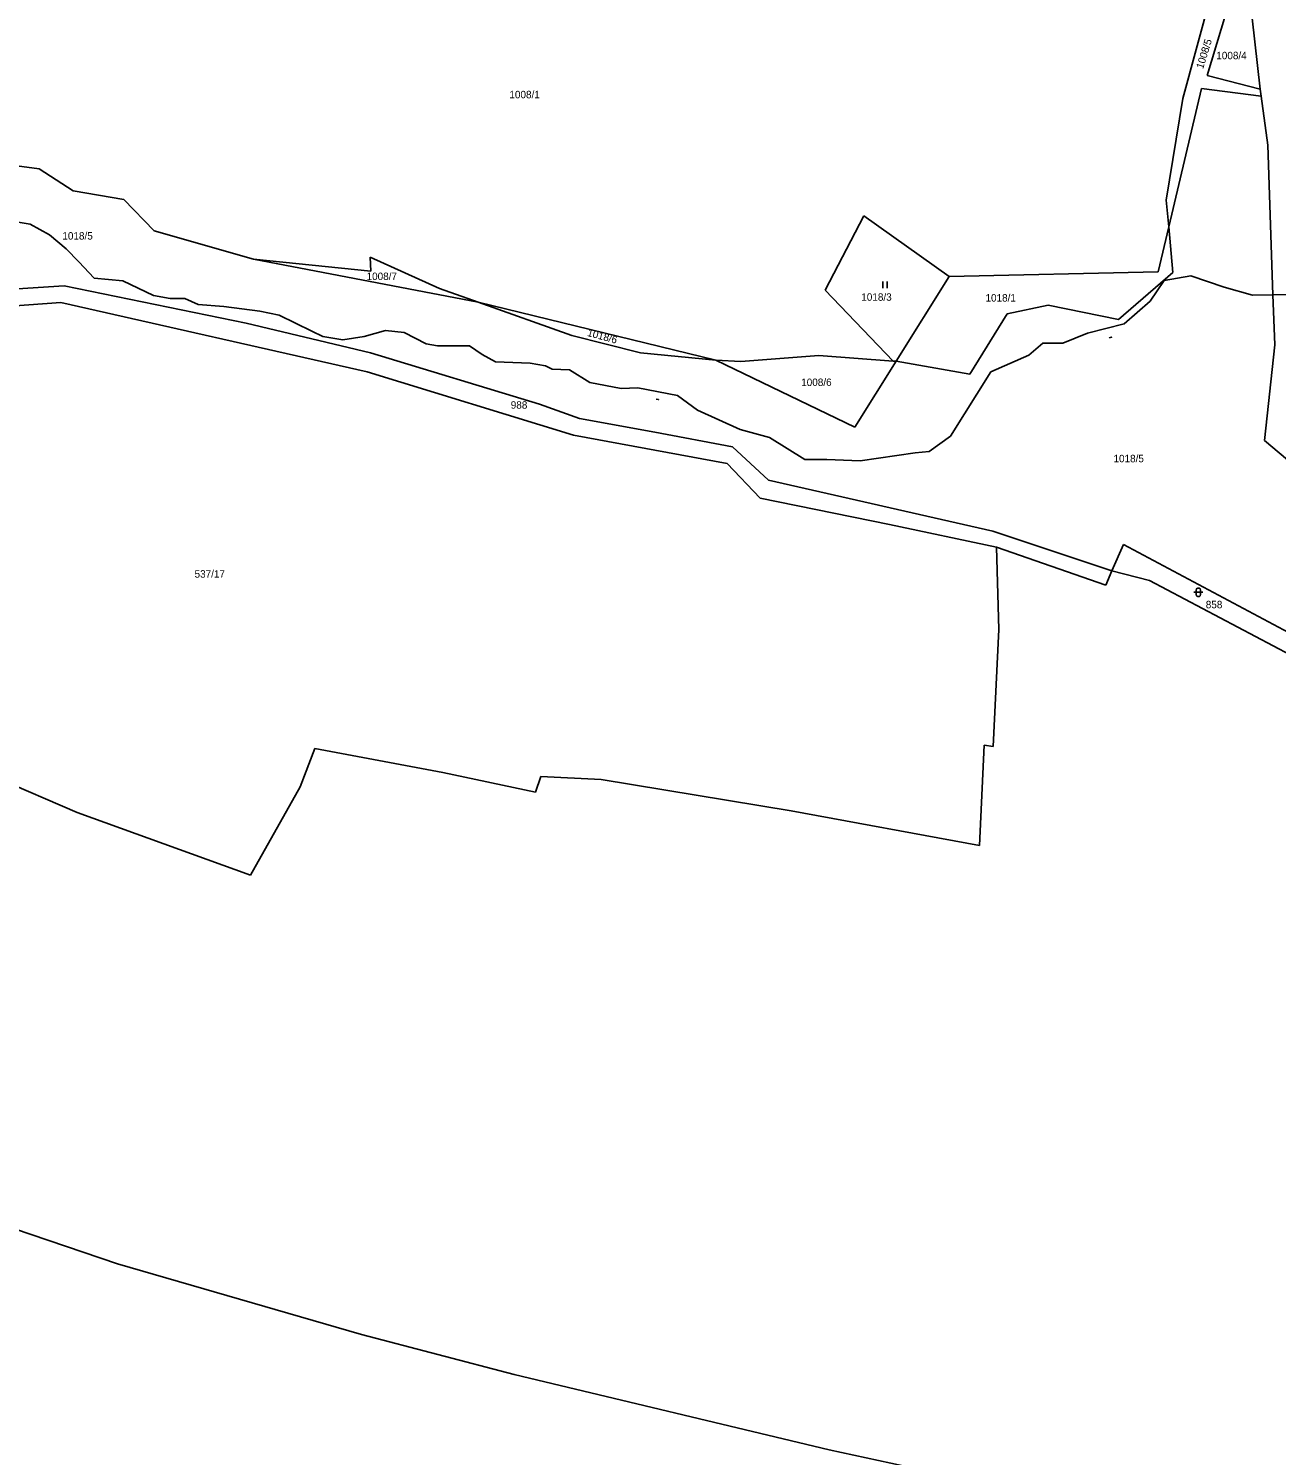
# Model space of a CAD drawing. Extents: x -852001 to -842497, y -1063614 to -1052182.
# Drawn here: x -844262.9 to -843977.7, y -1061856 to -1061529.8 of the extents above; entities that cross this region are included whole.
import ezdxf

# ---------------------------------------------------------------- set-up
doc = ezdxf.new("R2010")
doc.units = 0
for name, color, linetype in [('Default', 7, 'Continuous'), ('KN_HRANICE', 7, 'Continuous'), ('KN_KULTURY', 7, 'Continuous'), ('KN_PARCELY', 7, 'Continuous'), ('KN_SLUCKY', 7, 'Continuous')]:
    doc.layers.add(name, color=color, linetype=linetype)

# ---------------------------------------------------------------- blocks, each defined once
blk = doc.blocks.new('306')
at = {"layer": 'Default'}
for p, q in [((-0.5, 1.5), (-0.5, 0)), ((0.5, 0), (0.5, 1.5))]:
    blk.add_line(p, q, dxfattribs=at)
blk = doc.blocks.new('316')
at = {"layer": 'Default'}
for points in [[(-1, 1), (0.27, 1), (1, 1)], [(-0.5, 1.5), (-0.4, 1.79), (-0.15, 1.97), (0.16, 1.97), (0.41, 1.79), (0.51, 1.5), (0.51, 0.5), (0.41, 0.21), (0.16, 0.03), (-0.15, 0.03), (-0.4, 0.21), (-0.5, 0.5), (-0.5, 1.5)]]:
    blk.add_lwpolyline(points, dxfattribs=at)
blk = doc.blocks.new('1060')
at = {"layer": 'Default'}
blk.add_line((-0.3, 0), (0.3, 0), dxfattribs=at)
blk.add_lwpolyline([(0.18, 0.04), (0.3, 0), (0.18, -0.04)], dxfattribs=at)

msp = doc.modelspace()

# ---------------------------------------------------------------- linework, layer by layer
at = {"layer": 'KN_HRANICE'}
for p, q in [((-843999.14, -1061545.84), (-843988.18, -1061505.64)), ((-843999.14, -1061545.84), (-843988.18, -1061505.64)), ((-843993.56, -1061540.59), (-843983.37, -1061506.81)), ((-843993.56, -1061540.59), (-843983.37, -1061506.81)), ((-843983.29, -1061527.47), (-843981.42, -1061543.69)), ((-843983.29, -1061527.47), (-843981.42, -1061543.69)), ((-843993.56, -1061540.59), (-843981.42, -1061543.69)), ((-843993.56, -1061540.59), (-843981.42, -1061543.69)), ((-844002.34, -1061575.17), (-843994.83, -1061543.58)), ((-844002.34, -1061575.17), (-843994.83, -1061543.58)), ((-843994.83, -1061543.58), (-843981.2, -1061545.31)), ((-843994.83, -1061543.58), (-843981.2, -1061545.31)), ((-843981.42, -1061543.69), (-843981.2, -1061545.31)), ((-843981.42, -1061543.69), (-843981.2, -1061545.31)), ((-844002.89, -1061569.1), (-843999.14, -1061545.84)), ((-844002.89, -1061569.1), (-843999.14, -1061545.84)), ((-843981.2, -1061545.31), (-843979.7, -1061556.47)), ((-843981.2, -1061545.31), (-843979.7, -1061556.47)), ((-843979.7, -1061556.47), (-843978.52, -1061590.71)), ((-843979.7, -1061556.47), (-843978.52, -1061590.71)), ((-844271.49, -1061560.45), (-844260.43, -1061561.87)), ((-844271.49, -1061560.45), (-844260.43, -1061561.87)), ((-844260.43, -1061561.87), (-844252.67, -1061566.93)), ((-844260.43, -1061561.87), (-844252.67, -1061566.93)), ((-844252.67, -1061566.93), (-844241.14, -1061568.93)), ((-844252.67, -1061566.93), (-844241.14, -1061568.93)), ((-844241.14, -1061568.93), (-844234.2, -1061576.11)), ((-844241.14, -1061568.93), (-844234.2, -1061576.11)), ((-844002.34, -1061575.17), (-844002.89, -1061569.1)), ((-844002.34, -1061575.17), (-844002.89, -1061569.1)), ((-844071.98, -1061572.62), (-844080.85, -1061589.63)), ((-844071.98, -1061572.62), (-844080.85, -1061589.63)), ((-844052.5, -1061586.54), (-844071.98, -1061572.62)), ((-844052.5, -1061586.54), (-844071.98, -1061572.62)), ((-844234.2, -1061576.11), (-844211.49, -1061582.58)), ((-844234.2, -1061576.11), (-844211.49, -1061582.58)), ((-844004.78, -1061585.44), (-844002.34, -1061575.17)), ((-844004.78, -1061585.44), (-844002.34, -1061575.17)), ((-844001.39, -1061585.6), (-844002.34, -1061575.17)), ((-844001.39, -1061585.6), (-844002.34, -1061575.17)), ((-844211.49, -1061582.58), (-844184.71, -1061585.27)), ((-844211.49, -1061582.58), (-844160.12, -1061592.4)), ((-844211.49, -1061582.58), (-844184.71, -1061585.27)), ((-844211.49, -1061582.58), (-844160.12, -1061592.4)), ((-844184.71, -1061585.27), (-844184.83, -1061582.09)), ((-844184.83, -1061582.09), (-844168.95, -1061589.27)), ((-844184.71, -1061585.27), (-844184.83, -1061582.09)), ((-844184.83, -1061582.09), (-844168.95, -1061589.27)), ((-844064.65, -1061605.87), (-844052.5, -1061586.54)), ((-844064.65, -1061605.87), (-844052.5, -1061586.54)), ((-844052.5, -1061586.54), (-844004.78, -1061585.44)), ((-844052.5, -1061586.54), (-844004.78, -1061585.44)), ((-844013.8, -1061596.32), (-844001.39, -1061585.6)), ((-844013.8, -1061596.32), (-844001.39, -1061585.6)), ((-844292.4, -1061591.06), (-844254.72, -1061588.66)), ((-844292.4, -1061591.06), (-844254.72, -1061588.66)), ((-844254.72, -1061588.66), (-844213.18, -1061597.2)), ((-844254.72, -1061588.66), (-844213.18, -1061597.2)), ((-844168.95, -1061589.27), (-844160.12, -1061592.4)), ((-844168.95, -1061589.27), (-844160.12, -1061592.4)), ((-844080.85, -1061589.63), (-844065.32, -1061605.83)), ((-844080.85, -1061589.63), (-844065.32, -1061605.83)), ((-844255.5, -1061592.46), (-844319.6, -1061597.27)), ((-844255.5, -1061592.46), (-844319.6, -1061597.27)), ((-844185.55, -1061608.32), (-844255.5, -1061592.46)), ((-844185.55, -1061608.32), (-844255.5, -1061592.46)), ((-844160.12, -1061592.4), (-844138.71, -1061599.98)), ((-844160.12, -1061592.4), (-844105.8, -1061605.62)), ((-844160.12, -1061592.4), (-844138.71, -1061599.98)), ((-844160.12, -1061592.4), (-844105.8, -1061605.62)), ((-844039.23, -1061595.04), (-844029.88, -1061593.04)), ((-844039.23, -1061595.04), (-844029.88, -1061593.04)), ((-844029.88, -1061593.04), (-844013.8, -1061596.32)), ((-844029.88, -1061593.04), (-844013.8, -1061596.32)), ((-843978.52, -1061590.71), (-843978.13, -1061602.17)), ((-843978.52, -1061590.71), (-843978.13, -1061602.17)), ((-844047.82, -1061608.81), (-844039.23, -1061595.04)), ((-844047.82, -1061608.81), (-844039.23, -1061595.04)), ((-844213.18, -1061597.2), (-844184.76, -1061603.98)), ((-844213.18, -1061597.2), (-844184.76, -1061603.98)), ((-844138.71, -1061599.98), (-844123.06, -1061603.98)), ((-844138.71, -1061599.98), (-844123.06, -1061603.98)), ((-843978.13, -1061602.17), (-843980.43, -1061623.99)), ((-843978.13, -1061602.17), (-843980.43, -1061623.99)), ((-844184.76, -1061603.98), (-844146.1, -1061615.73)), ((-844184.76, -1061603.98), (-844146.1, -1061615.73)), ((-844123.06, -1061603.98), (-844105.8, -1061605.62)), ((-844123.06, -1061603.98), (-844105.8, -1061605.62)), ((-844105.8, -1061605.62), (-844074.04, -1061620.92)), ((-844105.8, -1061605.62), (-844100.15, -1061605.97)), ((-844105.8, -1061605.62), (-844074.04, -1061620.92)), ((-844105.8, -1061605.62), (-844100.15, -1061605.97)), ((-844100.15, -1061605.97), (-844082.32, -1061604.58)), ((-844100.15, -1061605.97), (-844082.32, -1061604.58)), ((-844082.32, -1061604.58), (-844065.32, -1061605.83)), ((-844082.32, -1061604.58), (-844065.32, -1061605.83)), ((-844074.04, -1061620.92), (-844064.65, -1061605.87)), ((-844074.04, -1061620.92), (-844064.65, -1061605.87)), ((-844065.32, -1061605.83), (-844064.65, -1061605.87)), ((-844065.32, -1061605.83), (-844064.65, -1061605.87)), ((-844064.65, -1061605.87), (-844047.82, -1061608.81)), ((-844064.65, -1061605.87), (-844047.82, -1061608.81)), ((-844138.37, -1061622.75), (-844185.55, -1061608.32)), ((-844138.37, -1061622.75), (-844185.55, -1061608.32)), ((-844146.1, -1061615.73), (-844136.97, -1061618.98)), ((-844146.1, -1061615.73), (-844136.97, -1061618.98)), ((-844136.97, -1061618.98), (-844119.74, -1061622.07)), ((-844136.97, -1061618.98), (-844119.74, -1061622.07)), ((-844119.74, -1061622.07), (-844102.06, -1061625.46)), ((-844119.74, -1061622.07), (-844102.06, -1061625.46)), ((-844103.23, -1061629.25), (-844138.37, -1061622.75)), ((-844103.23, -1061629.25), (-844138.37, -1061622.75)), ((-844102.06, -1061625.46), (-844093.79, -1061633.07)), ((-844102.06, -1061625.46), (-844093.79, -1061633.07)), ((-843980.43, -1061623.99), (-843956.56, -1061644.28)), ((-843980.43, -1061623.99), (-843956.56, -1061644.28)), ((-844095.68, -1061637.2), (-844103.23, -1061629.25)), ((-844095.68, -1061637.2), (-844103.23, -1061629.25)), ((-844093.79, -1061633.07), (-844042.51, -1061644.71)), ((-844093.79, -1061633.07), (-844042.51, -1061644.71)), ((-844066.15, -1061643.18), (-844095.68, -1061637.2)), ((-844066.15, -1061643.18), (-844095.68, -1061637.2)), ((-844041.68, -1061648.39), (-844066.15, -1061643.18)), ((-844041.68, -1061648.39), (-844066.15, -1061643.18)), ((-844015.31, -1061653.82), (-844042.51, -1061644.71)), ((-844015.31, -1061653.82), (-844042.51, -1061644.71)), ((-844041.16, -1061667.21), (-844041.68, -1061648.39)), ((-844041.68, -1061648.39), (-844016.71, -1061657.07)), ((-844041.16, -1061667.21), (-844041.68, -1061648.39)), ((-844041.68, -1061648.39), (-844016.71, -1061657.07)), ((-844012.66, -1061647.78), (-844015.31, -1061653.82)), ((-844012.66, -1061647.78), (-844015.31, -1061653.82)), ((-844012.66, -1061647.78), (-843964.94, -1061673.27)), ((-844012.66, -1061647.78), (-843964.94, -1061673.27)), ((-844016.71, -1061657.07), (-844015.31, -1061653.82)), ((-844016.71, -1061657.07), (-844015.31, -1061653.82)), ((-844006.77, -1061656.03), (-844015.31, -1061653.82)), ((-844006.77, -1061656.03), (-844015.31, -1061653.82)), ((-843965.97, -1061677.54), (-844006.77, -1061656.03)), ((-843965.97, -1061677.54), (-844006.77, -1061656.03)), ((-844042.46, -1061693.9), (-844041.16, -1061667.21)), ((-844042.46, -1061693.9), (-844041.16, -1061667.21)), ((-844200.84, -1061703.14), (-844197.45, -1061694.42)), ((-844200.84, -1061703.14), (-844197.45, -1061694.42)), ((-844197.45, -1061694.42), (-844168.22, -1061699.91)), ((-844197.45, -1061694.42), (-844168.22, -1061699.91)), ((-844045.58, -1061716.55), (-844044.54, -1061693.64)), ((-844045.58, -1061716.55), (-844044.54, -1061693.64)), ((-844044.54, -1061693.64), (-844042.46, -1061693.9)), ((-844044.54, -1061693.64), (-844042.46, -1061693.9)), ((-844281.72, -1061696.14), (-844251.79, -1061709.03)), ((-844281.72, -1061696.14), (-844251.79, -1061709.03)), ((-844168.22, -1061699.91), (-844147.01, -1061704.34)), ((-844168.22, -1061699.91), (-844147.01, -1061704.34)), ((-844147.01, -1061704.34), (-844145.84, -1061700.82)), ((-844147.01, -1061704.34), (-844145.84, -1061700.82)), ((-844145.84, -1061700.82), (-844132.05, -1061701.47)), ((-844145.84, -1061700.82), (-844132.05, -1061701.47)), ((-844212.16, -1061723.32), (-844200.84, -1061703.14)), ((-844212.16, -1061723.32), (-844200.84, -1061703.14)), ((-844132.05, -1061701.47), (-844088.65, -1061708.61)), ((-844132.05, -1061701.47), (-844088.65, -1061708.61)), ((-844251.79, -1061709.03), (-844212.16, -1061723.32)), ((-844251.79, -1061709.03), (-844212.16, -1061723.32)), ((-844088.65, -1061708.61), (-844045.58, -1061716.55)), ((-844088.65, -1061708.61), (-844045.58, -1061716.55)), ((-844276.55, -1061800.61), (-844242.58, -1061812.17)), ((-844276.55, -1061800.61), (-844242.58, -1061812.17)), ((-844242.58, -1061812.17), (-844186.78, -1061828.31)), ((-844242.58, -1061812.17), (-844186.78, -1061828.31)), ((-844186.78, -1061828.31), (-844151.9, -1061837.48)), ((-844186.78, -1061828.31), (-844151.9, -1061837.48)), ((-844151.9, -1061837.48), (-844079.97, -1061854.68)), ((-844151.9, -1061837.48), (-844079.97, -1061854.68)), ((-844079.97, -1061854.68), (-844048.94, -1061861.4)), ((-844079.97, -1061854.68), (-844048.94, -1061861.4))]:
    msp.add_line(p, q, dxfattribs=at)
at = {"layer": 'KN_SLUCKY'}
for p, q in [((-844267.07, -1061573.77), (-844262.5, -1061574.53)), ((-844267.07, -1061573.77), (-844262.5, -1061574.53)), ((-844262.5, -1061574.53), (-844258.09, -1061576.96)), ((-844262.5, -1061574.53), (-844258.09, -1061576.96)), ((-844258.09, -1061576.96), (-844254.29, -1061580.16)), ((-844258.09, -1061576.96), (-844254.29, -1061580.16)), ((-844254.29, -1061580.16), (-844251.4, -1061583.2)), ((-844254.29, -1061580.16), (-844251.4, -1061583.2)), ((-844251.4, -1061583.2), (-844247.9, -1061586.86)), ((-844251.4, -1061583.2), (-844247.9, -1061586.86)), ((-844247.9, -1061586.86), (-844241.35, -1061587.47)), ((-844247.9, -1061586.86), (-844241.35, -1061587.47)), ((-844003.4, -1061587.44), (-843997.31, -1061586.38)), ((-844003.4, -1061587.44), (-843997.31, -1061586.38)), ((-843997.31, -1061586.38), (-843989.71, -1061588.97)), ((-843997.31, -1061586.38), (-843989.71, -1061588.97)), ((-844241.35, -1061587.47), (-844234.36, -1061590.82)), ((-844241.35, -1061587.47), (-844234.36, -1061590.82)), ((-844006.6, -1061592.16), (-844003.4, -1061587.44)), ((-844006.6, -1061592.16), (-844003.4, -1061587.44)), ((-843989.71, -1061588.97), (-843983.21, -1061590.77)), ((-843989.71, -1061588.97), (-843983.21, -1061590.77)), ((-844234.36, -1061590.82), (-844230.55, -1061591.58)), ((-844234.36, -1061590.82), (-844230.55, -1061591.58)), ((-844230.55, -1061591.58), (-844227.2, -1061591.58)), ((-844230.55, -1061591.58), (-844227.2, -1061591.58)), ((-844227.2, -1061591.58), (-844224.16, -1061592.95)), ((-844227.2, -1061591.58), (-844224.16, -1061592.95)), ((-844224.16, -1061592.95), (-844218.23, -1061593.4)), ((-844224.16, -1061592.95), (-844218.23, -1061593.4)), ((-844012.53, -1061597.34), (-844006.6, -1061592.16)), ((-844012.53, -1061597.34), (-844006.6, -1061592.16)), ((-843983.21, -1061590.77), (-843978.52, -1061590.71)), ((-843983.21, -1061590.77), (-843978.52, -1061590.71)), ((-843978.52, -1061590.71), (-843971.65, -1061590.62)), ((-843978.52, -1061590.71), (-843971.65, -1061590.62)), ((-844218.23, -1061593.4), (-844210.01, -1061594.47)), ((-844218.23, -1061593.4), (-844210.01, -1061594.47)), ((-844210.01, -1061594.47), (-844205.6, -1061595.38)), ((-844210.01, -1061594.47), (-844205.6, -1061595.38)), ((-844205.6, -1061595.38), (-844198.14, -1061599.04)), ((-844205.6, -1061595.38), (-844198.14, -1061599.04)), ((-844198.14, -1061599.04), (-844195.61, -1061600.22)), ((-844198.14, -1061599.04), (-844195.61, -1061600.22)), ((-844186.18, -1061600.22), (-844181.31, -1061598.85)), ((-844186.18, -1061600.22), (-844181.31, -1061598.85)), ((-844181.31, -1061598.85), (-844177.05, -1061599.3)), ((-844181.31, -1061598.85), (-844177.05, -1061599.3)), ((-844177.05, -1061599.3), (-844172.03, -1061601.89)), ((-844177.05, -1061599.3), (-844172.03, -1061601.89)), ((-844026.53, -1061601.75), (-844020.9, -1061599.47)), ((-844026.53, -1061601.75), (-844020.9, -1061599.47)), ((-844020.9, -1061599.47), (-844012.53, -1061597.34)), ((-844020.9, -1061599.47), (-844012.53, -1061597.34)), ((-844195.61, -1061600.22), (-844191.05, -1061600.98)), ((-844195.61, -1061600.22), (-844191.05, -1061600.98)), ((-844191.05, -1061600.98), (-844186.18, -1061600.22)), ((-844191.05, -1061600.98), (-844186.18, -1061600.22)), ((-844172.03, -1061601.89), (-844169.44, -1061602.35)), ((-844172.03, -1061601.89), (-844169.44, -1061602.35)), ((-844169.44, -1061602.35), (-844164.42, -1061602.35)), ((-844169.44, -1061602.35), (-844164.42, -1061602.35)), ((-844164.42, -1061602.35), (-844162.14, -1061602.35)), ((-844164.42, -1061602.35), (-844162.14, -1061602.35)), ((-844162.14, -1061602.35), (-844159.25, -1061604.33)), ((-844162.14, -1061602.35), (-844159.25, -1061604.33)), ((-844034.29, -1061604.49), (-844031.09, -1061601.75)), ((-844034.29, -1061604.49), (-844031.09, -1061601.75)), ((-844031.09, -1061601.75), (-844026.53, -1061601.75)), ((-844031.09, -1061601.75), (-844026.53, -1061601.75)), ((-844159.25, -1061604.33), (-844156.2, -1061606)), ((-844159.25, -1061604.33), (-844156.2, -1061606)), ((-844156.2, -1061606), (-844148.29, -1061606.31)), ((-844156.2, -1061606), (-844148.29, -1061606.31)), ((-844148.29, -1061606.31), (-844144.79, -1061606.92)), ((-844148.29, -1061606.31), (-844144.79, -1061606.92)), ((-844042.96, -1061608.3), (-844034.29, -1061604.49)), ((-844042.96, -1061608.3), (-844034.29, -1061604.49)), ((-844144.79, -1061606.92), (-844143.27, -1061607.68)), ((-844144.79, -1061606.92), (-844143.27, -1061607.68)), ((-844143.27, -1061607.68), (-844139.31, -1061607.83)), ((-844143.27, -1061607.68), (-844139.31, -1061607.83)), ((-844139.31, -1061607.83), (-844134.6, -1061610.72)), ((-844139.31, -1061607.83), (-844134.6, -1061610.72)), ((-844052.19, -1061623.04), (-844042.96, -1061608.3)), ((-844052.19, -1061623.04), (-844042.96, -1061608.3)), ((-844134.6, -1061610.72), (-844127.45, -1061612.09)), ((-844134.6, -1061610.72), (-844127.45, -1061612.09)), ((-844127.45, -1061612.09), (-844123.64, -1061611.94)), ((-844127.45, -1061612.09), (-844123.64, -1061611.94)), ((-844123.64, -1061611.94), (-844114.57, -1061613.75)), ((-844123.64, -1061611.94), (-844114.57, -1061613.75)), ((-844114.57, -1061613.75), (-844110.01, -1061617.1)), ((-844114.57, -1061613.75), (-844110.01, -1061617.1)), ((-844110.01, -1061617.1), (-844100.27, -1061621.51)), ((-844110.01, -1061617.1), (-844100.27, -1061621.51)), ((-844100.27, -1061621.51), (-844093.58, -1061623.34)), ((-844100.27, -1061621.51), (-844093.58, -1061623.34)), ((-844093.58, -1061623.34), (-844085.51, -1061628.36)), ((-844093.58, -1061623.34), (-844085.51, -1061628.36)), ((-844057.06, -1061626.54), (-844052.19, -1061623.04)), ((-844057.06, -1061626.54), (-844052.19, -1061623.04)), ((-844085.51, -1061628.36), (-844080.49, -1061628.36)), ((-844085.51, -1061628.36), (-844080.49, -1061628.36)), ((-844080.49, -1061628.36), (-844072.88, -1061628.67)), ((-844080.49, -1061628.36), (-844072.88, -1061628.67)), ((-844072.88, -1061628.67), (-844060.26, -1061626.84)), ((-844072.88, -1061628.67), (-844060.26, -1061626.84)), ((-844060.26, -1061626.84), (-844057.06, -1061626.54)), ((-844060.26, -1061626.84), (-844057.06, -1061626.54))]:
    msp.add_line(p, q, dxfattribs=at)

# ---------------------------------------------------------------- block references
at = {"layer": 'KN_KULTURY'}
for name, p in [('306', (-844067.21, -1061589.18)), ('306', (-844067.21, -1061589.18)), ('316', (-843995.57, -1061659.68)), ('316', (-843995.57, -1061659.68))]:
    msp.add_blockref(name, p, dxfattribs=at)
at = {"layer": 'KN_PARCELY'}
for p, rotation in [((-844015.67, -1061600.48), 16.730368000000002), ((-844015.67, -1061600.48), 16.730368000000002), ((-844119.2, -1061614.6), -10.266562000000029), ((-844119.2, -1061614.6), -10.266562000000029)]:
    msp.add_blockref('1060', p, dxfattribs=dict(at, rotation=rotation))

# ---------------------------------------------------------------- texts
for s, rotation, p in [('1008/5', 72.766, (-843994.5, -1061539.18)), ('1008/5', 72.766, (-843994.5, -1061539.18)), ('1018/6', 344.921, (-844135.35, -1061600.08)), ('1018/6', 344.921, (-844135.35, -1061600.08))]:
    msp.add_text(s, height=1.7, rotation=rotation, dxfattribs=at).set_placement(p)
for s, p in [('1008/4', (-843991.47, -1061536.86)), ('1008/4', (-843991.47, -1061536.86)), ('1008/1', (-844153.01, -1061545.78)), ('1008/1', (-844153.01, -1061545.78)), ('1018/5', (-844255.17, -1061578.08)), ('1018/5', (-844255.17, -1061578.08)), ('1008/7', (-844185.65, -1061587.32)), ('1008/7', (-844185.65, -1061587.32)), ('1018/3', (-844072.6, -1061592.06)), ('1018/3', (-844072.6, -1061592.06)), ('1018/1', (-844044.22, -1061592.25)), ('1018/1', (-844044.22, -1061592.25)), ('1008/6', (-844086.33, -1061611.54)), ('1008/6', (-844086.33, -1061611.54)), ('988', (-844152.7, -1061616.73)), ('988', (-844152.7, -1061616.73)), ('1018/5', (-844014.97, -1061628.97)), ('1018/5', (-844014.97, -1061628.97)), ('537/17', (-844224.96, -1061655.34)), ('537/17', (-844224.96, -1061655.34)), ('858', (-843993.88, -1061662.34)), ('858', (-843993.88, -1061662.34))]:
    msp.add_text(s, height=1.7, dxfattribs=at).set_placement(p)

doc.saveas('drawing.dxf')
